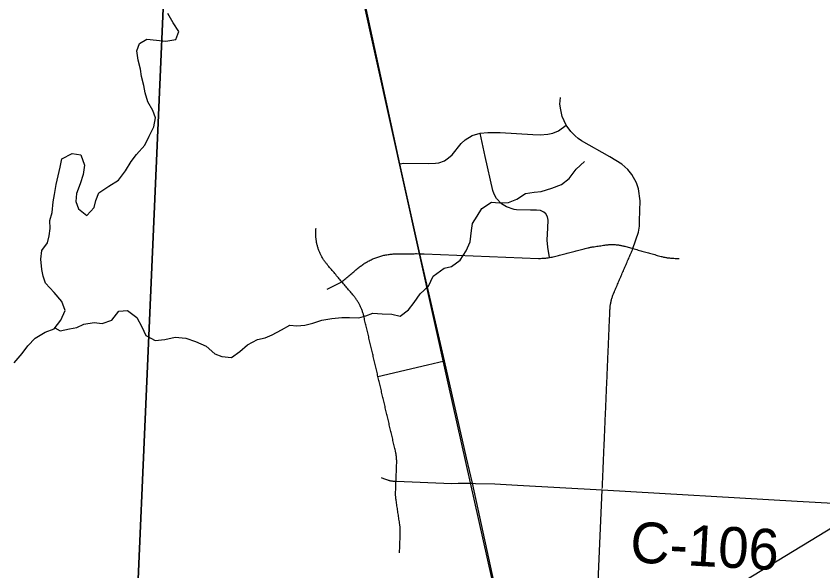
# Model space of a CAD drawing. Extents: x 114843 to 284848, y 317643 to 566895.
# Drawn here: x 194482 to 200413, y 473094 to 477172 of the extents above; entities that cross this region are included whole.
import ezdxf

# ---------------------------------------------------------------- set-up
doc = ezdxf.new("R2010")
doc.units = 0
for name, color, linetype in [('GM_X_County_Road', 7, 'Continuous'), ('GM_X_County_Road_Text', 7, 'Continuous'), ('GM_X_Minor_River', 7, 'Continuous'), ('GM_X_Rail_Line', 7, 'Continuous'), ('GM_X_Township', 7, 'Continuous'), ('GM_X_Township_Road', 7, 'Continuous'), ('GM_X_US_Route', 7, 'Continuous')]:
    doc.layers.add(name, color=color, linetype=linetype)

msp = doc.modelspace()

# ---------------------------------------------------------------- linework, layer by layer
at = {"layer": 'GM_X_County_Road'}
msp.add_line((198209.2, 472032.6), (200748.7, 473577), dxfattribs=at)
msp.add_lwpolyline([(197836.9, 473737.6), (197858.3, 473737), (198001.3, 473734.6), (198168.5, 473724.7), (198791, 473689.9), (200224.2, 473605.9), (200577.3, 473586.4)], dxfattribs=at)
at = {"layer": 'GM_X_Minor_River'}
for points in [[(195328.4, 476104.1), (195366, 476154.4), (195427.4, 476223), (195458.9, 476289.2), (195494.4, 476357.6), (195505.8, 476425.7), (195487.5, 476477.7), (195451, 476541.5), (195430.5, 476609.4), (195420.1, 476661.4), (195403.6, 476729.3), (195397.2, 476781.3), (195378.7, 476849.3), (195370.2, 476917.3), (195387.8, 476971.4), (195441.5, 477003.9), (195513.5, 476994.4), (195581.5, 476988.9), (195655.3, 477001.5), (195676.9, 477059.7), (195636.4, 477123.4), (195595.9, 477191.2)], [(194466.5, 474624.2), (194525.9, 474692.7), (194567.4, 474747.1), (194622.9, 474805.6), (194694.5, 474848.1), (194760.3, 474872.7), (194809.8, 474937.1), (194841.2, 475007.4), (194818.7, 475075.3), (194760.3, 475140.9), (194697.8, 475208.5), (194679.4, 475260.4), (194671.1, 475310.4), (194662.5, 475384.4), (194672, 475448.6), (194713.6, 475504.9), (194725.2, 475557.1), (194732.7, 475611.2), (194730.3, 475669.2), (194745.8, 475727.4), (194755.2, 475807.5), (194762.8, 475861.7), (194776.2, 475933.8), (194791.7, 475998), (194805.2, 476062.2), (194816.8, 476124.3), (194894.4, 476162.9), (194958.4, 476151.4), (194985, 476077.5), (194975.5, 476007.4), (194952, 475939.1), (194924.6, 475868.9), (194921.1, 475808.8), (194939.5, 475754.9), (195001.8, 475707.3), (195055.3, 475765.7), (195068.9, 475817.9), (195090.4, 475872.1), (195164, 475922.7), (195235.6, 475967.3), (195285, 476035.7), (195328.4, 476104.1)], [(194766.8, 474881.1), (194804.4, 474859), (194874.2, 474873.5), (194928.1, 474881.9), (194979.8, 474908.3), (195055.7, 474918.9), (195113.7, 474913.3), (195185.4, 474937.9), (195236.9, 475002.3), (195300.8, 475008.8), (195369.1, 474957.2), (195405.6, 474887.4), (195436, 474823.6), (195504.2, 474788.1), (195576.1, 474794.6), (195649.9, 474811.2), (195729.9, 474803.7), (195800, 474780.2), (195878.2, 474744.8), (195942.6, 474689.2), (195994.7, 474669.5), (196064.7, 474662.1), (196126.3, 474706.5), (196183.9, 474755), (196255.5, 474793.6), (196313.4, 474806), (196365.1, 474828.4), (196432.8, 474867), (196494.5, 474899.4), (196546.5, 474895.8), (196604.4, 474900.3), (196662.2, 474914.7), (196730, 474937.2), (196803.8, 474949.8), (196875.7, 474956.3), (196931.6, 474956.7), (197001.6, 474953.2), (197053.4, 474967.6), (197105.2, 474988), (197173.2, 474982.5), (197243.2, 474981), (197305.2, 474965.5), (197366.8, 475012), (197408.4, 475066.3), (197451.8, 475130.7), (197513.3, 475187.2), (197548.7, 475261.6), (197628.2, 475318.2), (197682.1, 475332.6), (197745.7, 475377.1), (197791.1, 475445.5), (197818.6, 475513.8), (197830, 475596), (197837.5, 475648.1), (197871.1, 475702.4), (197906.7, 475758.7), (197976.2, 475803.3), (198034.2, 475799.7), (198102.1, 475802.2), (198161.9, 475826.7), (198227.5, 475867.2), (198289.4, 475877.7), (198341.3, 475882), (198421, 475906.7), (198490.8, 475933.2), (198546.4, 475979.6), (198597.8, 476046.1), (198659.3, 476104.6)]]:
    msp.add_lwpolyline(points, dxfattribs=at)
at = {"layer": 'GM_X_Rail_Line'}
msp.add_lwpolyline([(201217, 450546.7), (200996, 454195.7), (200804.1, 457856.9), (200120.7, 462889.2), (199964.4, 463944.8), (199858.2, 464518.6), (199494.7, 466075.9), (198624.5, 470165), (197659.2, 474473.8), (196383.8, 480224.9), (195741.3, 483076.9)], dxfattribs=at)
at = {"layer": 'GM_X_Township'}
for points in [[(195790.6, 481387.8), (195626.9, 478683.1), (195326.5, 471858.6), (195040.1, 464746.1), (194758, 457741.5), (194606.7, 453032), (194559.6, 451565), (194534.6, 450787.1), (194498.6, 450788.7), (189135.1, 451027), (187658.9, 451091.3), (187073.4, 451122.5), (185831.4, 451190.3), (184719.1, 451230.2), (180983.3, 451413.1), (180912.9, 451416.4), (178654.1, 451485.6)], [(194606.7, 453032), (194758, 457741.5), (195040.1, 464746.1), (195326.5, 471858.6), (195626.9, 478683.1), (196184.6, 478651.8), (196315.2, 478644.5), (196408.4, 478639.3), (196740.9, 478620.6), (197537.1, 478566.2), (202236.2, 478327.4), (203688.5, 478247), (203720.5, 478253.3), (208830.6, 477973.4)]]:
    msp.add_lwpolyline(points, dxfattribs=at)
at = {"layer": 'GM_X_Township_Road'}
msp.add_line((198758.1, 472956.3), (198791, 473689.9), dxfattribs=at)
for points in [[(198791.3, 473699), (198791.7, 473708.1), (198792.1, 473717.2), (198792.4, 473726.3), (198792.8, 473735.4), (198793.2, 473744.6), (198793.5, 473753.6), (198793.9, 473762.7), (198794.3, 473771.8), (198794.7, 473781), (198795.1, 473790), (198795.5, 473800), (198795.9, 473809.9), (198796.3, 473819.9), (198796.8, 473829.8), (198797.2, 473839.8), (198797.6, 473849.7), (198798, 473859.7), (198798.5, 473869.6), (198798.9, 473879.6), (198799.3, 473889.5), (198799.7, 473899.5), (198800.2, 473909.4), (198800.6, 473919.3), (198801, 473929.3), (198801.5, 473939.2), (198801.9, 473949.2), (198802.3, 473959.1), (198802.7, 473969.1), (198803.1, 473979), (198803.6, 473989), (198804, 473998.9), (198804.4, 474008.8), (198804.9, 474018.8), (198805.3, 474028.7), (198805.7, 474038.7), (198806.2, 474048.6), (198806.6, 474058.6), (198807, 474068.5), (198807.4, 474078.5), (198807.9, 474088.4), (198808.3, 474098.4), (198808.7, 474108.3), (198809.1, 474118.3), (198809.5, 474128.2), (198810, 474138.2), (198810.4, 474148.1), (198810.8, 474158), (198811.3, 474168), (198811.7, 474177.9), (198812.1, 474187.9), (198812.6, 474197.8), (198813, 474207.8), (198813.4, 474217.7), (198813.8, 474227.7), (198814.2, 474237.6), (198814.7, 474247.6), (198815.1, 474257.5), (198815.5, 474267.5), (198815.9, 474277.4), (198816.4, 474287.4), (198816.8, 474297.3), (198817.2, 474307.2), (198817.7, 474317.2), (198818.1, 474327.1), (198818.5, 474337.1), (198819, 474347), (198819.4, 474357), (198819.8, 474366.9), (198820.2, 474376.9), (198820.6, 474386.8), (198821.1, 474396.7), (198821.5, 474406.7), (198821.9, 474416.7), (198822.4, 474426.6), (198822.8, 474436.6), (198823.2, 474446.5), (198823.6, 474456.4), (198824.1, 474466.4), (198824.5, 474476.3), (198824.9, 474486.3), (198825.4, 474496.2), (198825.8, 474506.2), (198826.2, 474516.1), (198826.6, 474526.1), (198827, 474536), (198827.5, 474545.9), (198827.9, 474555.9), (198828.3, 474565.8), (198828.8, 474575.8), (198829.2, 474585.8), (198829.6, 474595.7), (198830, 474605.6), (198830.5, 474615.6), (198830.9, 474625.5), (198831.3, 474635.5), (198831.7, 474645.4), (198832.2, 474655.4), (198832.6, 474665.3), (198833, 474675.2), (198833.4, 474685.2), (198833.9, 474695.1), (198834.3, 474705.1), (198834.7, 474715), (198835.2, 474725), (198835.6, 474734.9), (198836, 474744.9), (198836.5, 474754.8), (198836.9, 474764.8), (198837.3, 474774.7), (198837.7, 474784.7), (198838.1, 474794.6), (198838.6, 474804.6), (198839, 474814.5), (198839.4, 474824.4), (198839.8, 474834.4), (198840.3, 474844.3), (198840.7, 474854.3), (198841.1, 474864.2), (198841.6, 474874.2), (198842, 474884.1), (198842.4, 474894.1), (198842.8, 474904), (198843.3, 474913.9), (198843.7, 474923.9), (198844.1, 474933.9), (198844.5, 474943.8), (198845, 474953.8), (198845.4, 474963.7), (198845.8, 474973.6), (198846.2, 474983.6), (198846.7, 474993.5), (198847.1, 475003.5), (198847.5, 475013.4), (198847.8, 475019.5), (198848.3, 475025.5), (198848.8, 475031.6), (198849.4, 475037.6), (198850.1, 475043.7), (198851, 475049.7), (198851.9, 475055.7), (198853, 475061.7), (198854.1, 475067.6), (198855.4, 475073.6), (198856.7, 475079.5), (198858.2, 475085.4), (198859.7, 475091.2), (198861.4, 475097.1), (198863.2, 475102.9), (198865, 475108.7), (198867, 475114.4), (198869.1, 475120.1), (198871.2, 475125.8), (198873.5, 475131.5), (198875.8, 475137.1), (198879.8, 475146.1), (198883.7, 475155.2), (198887.6, 475164.2), (198891.5, 475173.3), (198895.4, 475182.4), (198899.3, 475191.4), (198903.2, 475200.5), (198907.1, 475209.6), (198911, 475218.6), (198914.9, 475227.7), (198918.8, 475236.7), (198922.7, 475245.8), (198926.6, 475254.9), (198930.5, 475263.9), (198934.5, 475273), (198938.4, 475282.1), (198942.3, 475291.1), (198946.2, 475300.2), (198950.1, 475309.2), (198954, 475318.3), (198957.9, 475327.4), (198961.8, 475336.4), (198965.8, 475345.5), (198969.7, 475354.6), (198973.6, 475363.6), (198977.5, 475372.7), (198981.4, 475381.8), (198985.3, 475390.8), (198989.2, 475399.9), (198993.1, 475408.9), (198997, 475418), (199000.9, 475427), (199004.8, 475436.1), (199008.7, 475445.2), (199012.7, 475454.3), (199016.6, 475463.3), (199056.3, 475584.7), (199063.7, 475629), (199064.1, 475666.5), (199069.3, 475815.5), (199056.1, 475901.4), (199043.2, 475947.5), (199009.2, 476008.1), (198979.6, 476045.6), (198935.3, 476083), (198846.8, 476139), (198638.6, 476256), (198613, 476273.1), (198590.8, 476291.3), (198561, 476324.4), (198526.3, 476371.6), (198496.5, 476434.3), (198485.3, 476483.3), (198480.1, 476525.4), (198482.8, 476574.8)], [(197303.7, 476086.5), (197332, 476090.4), (197515.2, 476089), (197565.3, 476090.9), (197590, 476092.7), (197630.7, 476107.7), (197661.4, 476129.4), (197686.9, 476153.5), (197753.9, 476236.9), (197782.8, 476263.6), (197833.4, 476293.9), (197892.5, 476311), (197948.9, 476317.8), (198041.3, 476316), (198279.3, 476302.7), (198333.7, 476300.2), (198390.4, 476303.5), (198428.6, 476311.1), (198467.9, 476329.3), (198526.3, 476371.6)], [(198285.8, 475745.8), (198263.8, 475746.7), (198161.3, 475748.6), (198142, 475751.6), (198086.5, 475770), (198049.9, 475792.7), (198013.4, 475831.6), (197995.4, 475862.3), (197986.3, 475889.3), (197929.6, 476140.7), (197892.5, 476311)], [(198402.8, 475397.6), (198391.7, 475474.7), (198386.8, 475524.2), (198391.5, 475616.4), (198394.2, 475671.6), (198388.9, 475697.1), (198376.1, 475718.2), (198360.5, 475731.9), (198337.3, 475742), (198307.8, 475744.8), (198285.8, 475745.8)], [(197300.7, 473226), (197301.1, 473235.7), (197301.4, 473245.3), (197301.7, 473255), (197302.1, 473264.7), (197302.4, 473274.4), (197302.7, 473284), (197303.1, 473293.7), (197303.4, 473303.4), (197303.7, 473313.1), (197304.1, 473322.8), (197304.4, 473332.4), (197304.7, 473342.1), (197305.1, 473351.8), (197305.4, 473361.5), (197305.8, 473371.2), (197305.9, 473376.1), (197305.9, 473380.9), (197305.9, 473385.9), (197305.9, 473391.4), (197305.7, 473396.9), (197305.4, 473402.5), (197305.1, 473408), (197304.7, 473413.5), (197304.1, 473419), (197303.5, 473424.5), (197302.8, 473430), (197302, 473435.5), (197300.6, 473445.2), (197299.1, 473455), (197297.6, 473464.8), (197296.1, 473474.5), (197294.7, 473484.3), (197293.2, 473494.1), (197291.7, 473503.8), (197290.3, 473513.6), (197288.8, 473523.3), (197287.3, 473533.1), (197285.8, 473542.9), (197284.4, 473552.6), (197282.9, 473562.4), (197281.4, 473572.2), (197279.9, 473581.9), (197278.5, 473591.7), (197277, 473601.5), (197275.5, 473611.2), (197274.7, 473617), (197274, 473622.8), (197273.3, 473628.6), (197272.8, 473634.4), (197272.4, 473640.2), (197272, 473646.1), (197271.8, 473651.9), (197271.7, 473657.7), (197271.6, 473662.4), (197271.6, 473667.1), (197271.7, 473671.8), (197271.9, 473676.4), (197272.2, 473685.9), (197272.5, 473695.4), (197272.9, 473704.9), (197273.3, 473714.3), (197273.6, 473723.8), (197273.9, 473733.3), (197274.3, 473742.7), (197274.7, 473752.2), (197275, 473761.5), (197275.3, 473770.8), (197275.7, 473780.1), (197276, 473789.4), (197276.4, 473798.7), (197276.7, 473808), (197277.1, 473817.3), (197277.4, 473826.6), (197277.8, 473835.9), (197278.1, 473845.2), (197278.4, 473854.5), (197278.8, 473863.8), (197279.1, 473873.1), (197279.5, 473882.4), (197279.6, 473888.3), (197279.7, 473894.1), (197279.7, 473899.9), (197279.5, 473905.8), (197279.3, 473911.6), (197279, 473917.5), (197278.6, 473923.3), (197278.1, 473929.2), (197277.5, 473935), (197276.8, 473940.8), (197275.9, 473946.6), (197275, 473952.4), (197274, 473958.1), (197273, 473963.9), (197271.8, 473969.6), (197270.4, 473975.3), (197268.2, 473984.9), (197265.9, 473994.5), (197263.7, 474004.2), (197261.4, 474013.7), (197259.2, 474023.4), (197256.9, 474033), (197254.7, 474042.6), (197252.4, 474052.2), (197250.2, 474061.8), (197247.9, 474071.4), (197245.7, 474081.1), (197243.4, 474090.7), (197241.1, 474100.3), (197238.9, 474109.9), (197236.6, 474119.5), (197234.4, 474129.1), (197232.1, 474138.7), (197229.9, 474148.4), (197227.6, 474158), (197225.4, 474167.6), (197223.1, 474177.2), (197220.9, 474186.8), (197218.6, 474196.4), (197216.4, 474206), (197214.1, 474215.6), (197211.8, 474225.3), (197209.6, 474234.9), (197207.3, 474244.5), (197205, 474254.1), (197202.8, 474263.7), (197200.5, 474273.3), (197198.3, 474283), (197196, 474292.6), (197193.8, 474302.2), (197191.5, 474311.8), (197189.3, 474321.4), (197187, 474331), (197184.8, 474340.6), (197182.5, 474350.2), (197180.3, 474359.9), (197178, 474369.5), (197175.7, 474379.1), (197173.5, 474388.7), (197171.2, 474398.3), (197169, 474407.9), (197166.7, 474417.5), (197164.5, 474427.2), (197162.2, 474436.8), (197160, 474446.4), (197157.7, 474456), (197155.5, 474465.6), (197153.2, 474475.2), (197150.9, 474484.8), (197148.7, 474494.4), (197146.4, 474504.1), (197144.2, 474513.7), (197141.9, 474523.3), (197139.6, 474533), (197137.4, 474542.7), (197135.1, 474552.4), (197132.8, 474562.1), (197130.5, 474571.8), (197128.3, 474581.5), (197126, 474591.2), (197123.7, 474600.9), (197121.4, 474610.6), (197119.2, 474620.3), (197116.9, 474629.9), (197114.6, 474639.6), (197112.3, 474649.3), (197110.1, 474659), (197107.8, 474668.7), (197105.5, 474678.4), (197103.3, 474688.1), (197101, 474697.8), (197098.7, 474707.5), (197096.4, 474717.2), (197094.1, 474726.9), (197091.9, 474736.6), (197089.6, 474746.3), (197087.3, 474756), (197085, 474765.7), (197082.8, 474775.4), (197080.5, 474785.1), (197078.2, 474794.8), (197075.9, 474804.5), (197073.7, 474814.2), (197071.4, 474823.9), (197069.1, 474833.5), (197066.9, 474843.2), (197064.6, 474852.9), (197062.3, 474862.6), (197060, 474872.3), (197057.8, 474882), (197055.5, 474891.7), (197053.2, 474901.4), (197050.9, 474911.1), (197048.7, 474920.8), (197046.4, 474930.5), (197044.1, 474940.2), (197041.8, 474949.9), (197039.5, 474959.6), (197037.3, 474969.3), (197035.9, 474975), (197034.4, 474980.7), (197032.8, 474986.4), (197031.1, 474992), (197029.4, 474997.7), (197027.5, 475003.3), (197025.5, 475008.8), (197023.5, 475014.3), (197021.3, 475019.8), (197019.1, 475025.2), (197016.7, 475030.7), (197014.3, 475036), (197011.8, 475041.4), (197009.2, 475046.6), (197006.5, 475051.9), (197003.7, 475057.1), (197000.8, 475062.2), (196997.9, 475067.3), (196994.9, 475072.4), (196991.7, 475077.4), (196988.5, 475082.3), (196985.2, 475087.2), (196981.9, 475092), (196978.4, 475096.8), (196974.9, 475101.5), (196971.3, 475106.2), (196967.6, 475110.8), (196963.8, 475115.3), (196957.6, 475122.7), (196951.3, 475130.1), (196945.1, 475137.4), (196938.9, 475144.9), (196932.6, 475152.2), (196926.4, 475159.6), (196920.1, 475167), (196913.9, 475174.4), (196907.7, 475181.8), (196901.4, 475189.1), (196895.2, 475196.5), (196888.9, 475203.9), (196882.7, 475211.3), (196876.5, 475218.7), (196870, 475226.2), (196863.6, 475233.8), (196857.2, 475241.4), (196850.8, 475249), (196844.4, 475256.6), (196838, 475264.1), (196831.6, 475271.7), (196825.2, 475279.3), (196818.8, 475286.9), (196812.4, 475294.5), (196806, 475302), (196799.5, 475309.6), (196793.2, 475317.2), (196786.7, 475324.8), (196780.3, 475332.4), (196773.9, 475339.9), (196767.5, 475347.5), (196763.7, 475352.1), (196760, 475356.8), (196756.3, 475361.5), (196752.7, 475366.3), (196749.2, 475371.1), (196745.8, 475376), (196742.5, 475381), (196739.2, 475386), (196736.1, 475391.1), (196733, 475396.2), (196730, 475401.4), (196727.1, 475406.6), (196724.3, 475411.9), (196721.6, 475417.2), (196719, 475422.6), (196716.5, 475428), (196714, 475433.5), (196711.7, 475439), (196709.4, 475444.5), (196707.3, 475450.1), (196705.2, 475455.7), (196703.3, 475461.4), (196701.4, 475467), (196699.6, 475472.7), (196698, 475478.5), (196696.4, 475484.3), (196694.9, 475490), (196693.5, 475495.8), (196692.3, 475501.7), (196691.1, 475507.5), (196690, 475513.4), (196689, 475519.3), (196688.1, 475525.2), (196687.4, 475531.2), (196686.7, 475537.1), (196686.1, 475543.1), (196685.7, 475549), (196685.3, 475555), (196685, 475560.9), (196684.9, 475566.9), (196684.8, 475572.9), (196684.8, 475578.9), (196685, 475584.9), (196685.2, 475590.8), (196685.6, 475598.7), (196686, 475606.6), (196686.4, 475614.5)], [(197450.8, 475425), (197480.8, 475424.9), (198322.8, 475390.7), (198328.1, 475390.8), (198337.5, 475391.1), (198346.9, 475391.6), (198356.2, 475392.2), (198365.6, 475393), (198374.9, 475393.9), (198384.2, 475395), (198393.5, 475396.2), (198402.8, 475397.6), (198412.1, 475399.2), (198421.5, 475400.9), (198430.8, 475402.7), (198440, 475404.7), (198449.3, 475406.9), (198458.5, 475409.2), (198468, 475411.7), (198477.4, 475414.1), (198486.8, 475416.6), (198496.2, 475419.1), (198505.7, 475421.5), (198515.1, 475424), (198524.5, 475426.5), (198534, 475428.9), (198543.4, 475431.4), (198552.8, 475433.8), (198562.3, 475436.3), (198571.7, 475438.7), (198581.1, 475441.2), (198590.6, 475443.7), (198600, 475446.1), (198609.4, 475448.6), (198618.9, 475451.1), (198628.3, 475453.5), (198637.7, 475456), (198647.2, 475458.4), (198656.6, 475460.9), (198666, 475463.3), (198675.5, 475465.8), (198684.9, 475468.3), (198690, 475469.5), (198695.2, 475470.8), (198700.3, 475471.9), (198705.5, 475473), (198710.7, 475474), (198715.9, 475474.9), (198721.1, 475475.7), (198731, 475477.2), (198740.9, 475478.7), (198750.8, 475480.2), (198760.7, 475481.6), (198770.5, 475483.2), (198780.4, 475484.6), (198790.3, 475486.1), (198800.2, 475487.6), (198810.1, 475489.1), (198815.9, 475489.9), (198821.8, 475490.6), (198827.7, 475491.3), (198833.5, 475491.8), (198839.4, 475492.2), (198845.3, 475492.6), (198851.2, 475492.8), (198857.1, 475493), (198863, 475493), (198868.9, 475493), (198874.8, 475492.8), (198880.7, 475492.5), (198886.6, 475492.2), (198892.5, 475491.7), (198898.4, 475491.1), (198904.2, 475490.5), (198910.1, 475489.7), (198915.9, 475488.9), (198921.7, 475487.9), (198927.5, 475486.8), (198933.3, 475485.7), (198939.1, 475484.5), (198944.8, 475483.1), (198950.6, 475481.7), (198956.2, 475480.1), (198964.9, 475477.7), (198973.5, 475475.3), (198982.1, 475472.9), (198990.7, 475470.5), (198999.3, 475468.1), (199008, 475465.7), (199016.6, 475463.3), (199026, 475460.7), (199035.4, 475458), (199044.8, 475455.4), (199054.3, 475452.8), (199063.7, 475450.2), (199073.2, 475447.5), (199082.6, 475444.9), (199092, 475442.3), (199101.4, 475439.6), (199110.9, 475437), (199120.3, 475434.4), (199129.7, 475431.7), (199139.2, 475429.1), (199148.6, 475426.5), (199158, 475423.8), (199167.4, 475421.2), (199176.9, 475418.6), (199186.3, 475415.9), (199195.7, 475413.3), (199205.2, 475410.7), (199214.6, 475408.1), (199224, 475405.4), (199229.5, 475404), (199235.1, 475402.5), (199240.6, 475401.2), (199246.2, 475400), (199251.8, 475398.9), (199257.4, 475397.9), (199263, 475396.9), (199268.7, 475396.1), (199274.3, 475395.3), (199280, 475394.6), (199285.7, 475394.1), (199291.3, 475393.6), (199297, 475393.2), (199306.8, 475392.6), (199316.6, 475392), (199326.4, 475391.4), (199336.1, 475390.8), (199345.9, 475390.3), (199355.7, 475389.7)], [(196767.3, 475165.3), (196876.5, 475218.7), (196883.8, 475224.9), (196891.2, 475231.1), (196898.6, 475237.4), (196905.9, 475243.6), (196913.3, 475249.8), (196920.7, 475256.1), (196928.1, 475262.3), (196935.4, 475268.5), (196942.8, 475274.8), (196950.2, 475281), (196957.6, 475287.2), (196964.9, 475293.5), (196972.3, 475299.7), (196979.7, 475305.9), (196987, 475312.2), (196994.4, 475318.4), (197000.3, 475323.3), (197006.3, 475328.2), (197012.4, 475332.9), (197018.6, 475337.5), (197024.8, 475342), (197031.1, 475346.4), (197037.5, 475350.7), (197044, 475354.9), (197050.5, 475358.9), (197057.1, 475362.9), (197063.8, 475366.7), (197070.6, 475370.4), (197077.4, 475374.1), (197084.2, 475377.6), (197091.1, 475380.9), (197098.1, 475384.2), (197105.1, 475387.3), (197112.2, 475390.4), (197119.4, 475393.2), (197126.5, 475396), (197133.8, 475398.7), (197141.1, 475401.2), (197148.4, 475403.6), (197155.7, 475405.9), (197163.1, 475408.1), (197170.5, 475410.1), (197178, 475412), (197185.5, 475413.7), (197193, 475415.4), (197200.6, 475416.9), (197208.1, 475418.3), (197215.7, 475419.5), (197223.3, 475420.6), (197231, 475421.6), (197238.6, 475422.5), (197246.3, 475423.2), (197254, 475423.8), (197261.7, 475424.3), (197269.4, 475424.6), (197277, 475424.8), (197284.8, 475424.9), (197292.4, 475424.8), (197302, 475424.9), (197311.6, 475425), (197321.2, 475425.1), (197330.7, 475425.2), (197340.3, 475425.3), (197349.9, 475425.4), (197359.4, 475425.4), (197369, 475425.5), (197378.6, 475425.6), (197388.1, 475425.7), (197397.7, 475425.8), (197407.3, 475425.8), (197416.8, 475425.9), (197426.4, 475426), (197450.8, 475425)], [(197141.9, 474523.3), (197505.7, 474608.5), (197630.9, 474638.1)], [(197164.8, 473781.2), (197183.8, 473772.1), (197212.5, 473761.9), (197216.7, 473760.8), (197220.9, 473759.7), (197225.1, 473758.7), (197229.4, 473757.7), (197233.6, 473756.8), (197237.9, 473756), (197242.2, 473755.3), (197246.5, 473754.6), (197250.9, 473754.1), (197255.2, 473753.6), (197259.5, 473753.1), (197263.9, 473752.8), (197268.2, 473752.5), (197274.7, 473752.2), (197684, 473737), (197731.6, 473737.6), (197785.8, 473738.3), (197804, 473738.5), (197836.9, 473737.6)]]:
    msp.add_lwpolyline(points, dxfattribs=at)
at = {"layer": 'GM_X_US_Route'}
msp.add_lwpolyline([(198198, 472084.2), (197836.9, 473737.6), (197791.7, 473925.7), (197630.9, 474638.1), (197450.8, 475425), (197303.7, 476086.5), (197054.4, 477227.7)], dxfattribs=at)

# ---------------------------------------------------------------- texts
at = {"layer": 'GM_X_County_Road_Text'}
msp.add_text('C-106', height=300, rotation=356.83734, dxfattribs=at).set_placement((198990.6, 473157.7))

doc.saveas('drawing.dxf')
